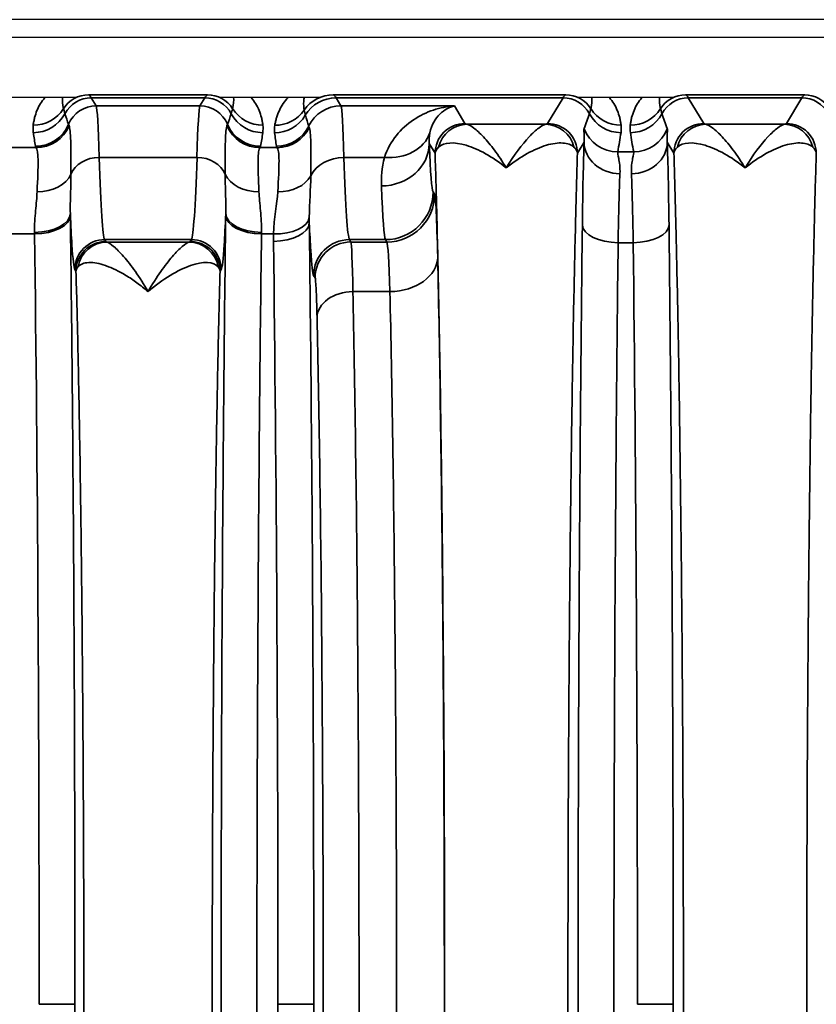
# Model space of a CAD drawing. Header units: millimetres. Extents: x 399 to 6233, y -1870 to 1602.
# Tile 257 of 656: x 3760 to 3773, y 480 to 496. Entities that reach past the tile are written whole.
import ezdxf

# ---------------------------------------------------------------- set-up
doc = ezdxf.new("R2010")
doc.units = ezdxf.units.MM
doc.layers.add('S40', color=7, linetype='Continuous')
doc.layers.add('可見 (ISO)', color=7, linetype='Continuous', lineweight=25)
doc.layers.add('窄部可見 (ISO)', color=7, linetype='Continuous', lineweight=35)

# ---------------------------------------------------------------- blocks, each defined once
blk = doc.blocks.new('S40-下視-02')
at = {"layer": '可見 (ISO)'}
for p, q in [((56.5, 16.5), (-56.5, 16.5)), ((52.25, 16.2), (-52.25, 16.2)), ((1.15, 15.2), (3.05, 15.2)), ((5.45, 15.2), (7.13, 15.2)), ((11.45, 15.2), (13.05, 15.2)), ((3.41, 14.75), (3.41, 14.75)), ((5.09, 14.75), (5.09, 14.75)), ((7.509, 14.75), (7.509, 14.75)), ((8.6, 14.75), (8.6, 14.75)), ((9.02, 14.75), (9.02, 14.75))]:
    blk.add_line(p, q, dxfattribs=at)
at = {"layer": '窄部可見 (ISO)'}
for p, q in [((3.252, 15.243), (3.256, 15.241)), ((3.256, 15.241), (5.244, 15.241)), ((5.201, 15.19), (3.299, 15.19)), ((3.299, 15.19), (3.381, 15.054)), ((5.119, 15.054), (5.201, 15.19)), ((5.244, 15.241), (5.248, 15.243)), ((7.352, 15.243), (7.356, 15.241)), ((7.356, 15.241), (11.244, 15.241)), ((11.201, 15.19), (7.399, 15.19)), ((7.399, 15.19), (7.48, 15.054)), ((10.943, 14.759), (11.201, 15.19)), ((11.244, 15.241), (11.248, 15.243)), ((13.252, 15.243), (13.256, 15.241)), ((13.256, 15.241), (15.244, 15.241)), ((15.201, 15.19), (13.299, 15.19)), ((13.299, 15.19), (13.557, 14.759)), ((14.943, 14.759), (15.201, 15.19)), ((15.244, 15.241), (15.248, 15.243)), ((3.381, 15.054), (5.119, 15.054)), ((7.48, 15.054), (9.381, 15.054)), ((9.381, 15.054), (9.557, 14.759)), ((9.593, 14.747), (10.907, 14.747)), ((13.593, 14.747), (14.907, 14.747)), ((1.823, 14.355), (2.377, 14.355)), ((6.123, 14.355), (6.412, 14.355)), ((9.058, 14.26), (8.96, 14.422)), ((11.554, 14.445), (11.442, 14.26)), ((13.058, 14.26), (12.946, 14.445)), ((3.43, 14.192), (5.07, 14.192)), ((7.529, 14.192), (8.211, 14.192)), ((12.116, 14.285), (12.384, 14.285)), ((9.025, 13.613), (9.049, 13.573)), ((2.349, 12.909), (1.851, 12.909)), ((6.352, 12.909), (6.151, 12.909)), ((4.976, 12.814), (3.524, 12.814)), ((3.524, 12.814), (3.543, 12.783)), ((3.564, 12.773), (4.936, 12.773)), ((4.957, 12.783), (4.976, 12.814)), ((8.225, 12.814), (7.624, 12.814)), ((7.624, 12.814), (7.648, 12.773)), ((7.648, 12.773), (8.249, 12.773)), ((8.249, 12.773), (8.225, 12.814)), ((12.376, 12.762), (12.124, 12.762)), ((3.043, 12.283), (3.024, 12.314)), ((5.476, 12.314), (5.457, 12.283)), ((7.048, 12.174), (7.024, 12.214)), ((8.301, 11.942), (7.681, 11.942)), ((2.427, 0), (3.026, 0)), ((6.427, 0), (7.026, 0)), ((12.447, 0), (13.047, 0))]:
    blk.add_line(p, q, dxfattribs=at)
for centre, major_axis, ratio, start_param, end_param in [((3.531, 14.557), (0.641, -0.802), 0.399262, 3.535825, 3.839089), ((3.256, 14.741), (-0.277, -0.416), 0.999683, 3.729704, 4.736367), ((3.299, 14.69), (-0.429, -0.257), 0.999172, 4.17245, 5.254458), ((3.227, -84.793), (0, 100.043), 0.020838, 6.248286, 6.269226), ((5.273, -84.793), (0, 100.043), 0.020838, 0.01396, 0.034899), ((5.201, 14.69), (0.429, -0.257), 0.999172, 1.028727, 2.110736), ((5.244, 14.741), (0.277, -0.416), 0.999683, 1.546818, 2.553481), ((4.969, 14.557), (-0.641, -0.802), 0.399262, 2.444096, 2.74736), ((7.356, 14.641), (0.333, 0.499), 0.999683, 0.588111, 1.548236), ((7.399, 14.59), (0.515, 0.309), 0.999172, 1.030857, 2.06212), ((7.327, -84.793), (0, 100.043), 0.020817, 6.248286, 6.269226), ((11.273, -84.793), (0, 100.043), 0.020838, 0.01396, 0.034899), ((11.201, 14.69), (0.429, -0.257), 0.999172, 1.028727, 2.110736), ((11.244, 14.741), (0.277, -0.416), 0.999683, 1.546818, 2.553481), ((10.969, 14.557), (-0.641, -0.802), 0.399262, 2.444096, 2.74736), ((13.531, 14.557), (0.641, -0.802), 0.399262, 3.535825, 3.839089), ((13.256, 14.741), (0.277, 0.416), 0.999683, 0.588111, 1.594775), ((13.299, 14.69), (0.429, 0.257), 0.999172, 1.030857, 2.112865), ((13.227, -84.793), (0, 100.043), 0.020838, 6.248286, 6.269226), ((15.273, -84.793), (0, 100.043), 0.020838, 0.01396, 0.034899), ((15.201, 14.69), (0.429, -0.257), 0.999172, 1.028727, 2.110736), ((15.244, 14.741), (0.277, -0.416), 0.999683, 1.546818, 2.553481), ((3.381, 14.555), (-0.429, -0.257), 0.999172, 4.17245, 5.347743), ((3.383, 10.94), (0.005, -4.117), 0.020515, 2.481507, 3.103525), ((5.117, 10.94), (-0.005, -4.117), 0.020515, 3.17966, 3.801678), ((5.119, 14.555), (0.429, -0.257), 0.999172, 0.935442, 2.110736), ((7.48, 14.455), (0.515, 0.309), 0.999172, 1.030857, 2.149979), ((7.483, 10.94), (0.005, -4.117), 0.020059, 2.481509, 3.103526), ((2.326, 15.329), (-0.595, 0.075), 0.998245, 1.696485, 2.702846), ((2.328, 15.205), (-0.594, -0.083), 0.998238, 1.431986, 2.513646), ((3130.78, 17.947), (-3128.282, -0.854), 0.045755, 0.015157, 0.016397), ((-3122.28, 17.947), (3128.282, -0.854), 0.045755, 6.266788, 6.268029), ((6.172, 15.205), (0.594, -0.083), 0.998238, 3.769539, 4.851199), ((6.174, 15.329), (0.595, 0.075), 0.998245, 3.58034, 4.5867), ((6.37, 15.205), (0.596, 0.067), 0.99825, 4.600326, 5.631261), ((6.373, 15.329), (0.591, -0.105), 0.998218, 4.888081, 5.84797), ((2866.871, 17.46), (-2860.258, -0.716), 0.046839, 0.013782, 0.015139), ((10.748, 13.935), (-1.006, -2.097), 0.194686, 2.022352, 2.15293), ((12.172, 15.205), (-0.594, 0.083), 0.998238, 0.627947, 1.709607), ((12.174, 15.329), (-0.595, -0.075), 0.998245, 0.438747, 1.445107), ((12.326, 15.329), (-0.595, 0.075), 0.998245, 1.696485, 2.702846), ((12.328, 15.205), (-0.594, -0.083), 0.998238, 1.431986, 2.513646), ((13.752, 13.935), (1.006, -2.097), 0.194686, 4.130256, 4.260833), ((2.366, 14.977), (-0.59, -0.11), 0.998212, 1.386797, 2.56171), ((2.377, 14.954), (-0.477, -0.364), 0.997266, 0.919263, 2.088334), ((5.93, 6.929), (-3.014, 7.827), 0.001618, 0.049009, 0.09405), ((2.57, 6.929), (3.014, 7.827), 0.001618, 6.189135, 6.234176), ((6.123, 14.954), (0.477, -0.364), 0.997266, 4.194851, 5.363923), ((6.134, 14.977), (0.59, -0.11), 0.998212, 3.721475, 4.896388), ((6.401, 14.977), (0.593, 0.094), 0.998229, 4.555036, 5.673797), ((6.412, 14.954), (0.462, 0.383), 0.997094, 4.022529, 5.135982), ((11.111, 7.117), (-4.172, 7.61), 0.009939, 0.048768, 0.091866), ((9.593, 14.247), (0.093, 0.491), 0.982985, 0.191158, 1.51992), ((10.907, 14.247), (-0.093, 0.491), 0.982985, 4.763266, 6.092027), ((13.593, 14.247), (0.093, 0.491), 0.982993, 0.191203, 1.520008), ((14.907, 14.247), (-0.093, 0.491), 0.982993, 4.763177, 6.091983), ((3.107, 13.867), (-0.583, 1.898), 0.300773, 1.080395, 1.207191), ((5.393, 13.867), (0.583, 1.898), 0.300773, 5.075994, 5.20279), ((7.245, 13.717), (-0.629, 2.073), 0.310752, 1.035771, 1.153876), ((8.211, 14.854), (0.77, -0.217), 0.816863, 4.938539, 6.229754), ((12.116, 14.883), (-0.588, 0.12), 0.998201, 0.559467, 1.77166), ((11.395, 13.851), (0.587, 1.898), 0.297416, 5.033605, 5.211679), ((13.105, 13.851), (-0.587, 1.898), 0.297416, 1.071506, 1.249581), ((12.384, 14.883), (-0.588, -0.12), 0.998201, 1.369933, 2.582126), ((14.044, 14.386), (-11.679, 0), 0.058758, 0.010815, 0.044766), ((-5.544, 14.386), (11.679, 0), 0.058758, 6.23842, 6.27237), ((16.471, 14.384), (-10.07, 0), 0.058758, 0.009209, 0.048451), ((8.16, 14.422), (0.799, 0.032), 0.886923, 4.676703, 6.237832), ((9.022, 19.382), (-0.008, 5.773), 0.02317, 2.604404, 3.102879), ((11.58, 11.768), (-0.007, -3.096), 0.02085, 3.667868, 4.283101), ((12.154, 14.445), (-0.6, 0.023), 0.876399, 0.0435, 1.604216), ((12.346, 14.445), (0.6, 0.023), 0.876399, 4.678969, 6.239685), ((12.92, 11.768), (0.007, -3.096), 0.02085, 2.000085, 2.615317), ((14.062, 14.245), (1.005, -0.004), 0.337804, 2.79924, 3.112734), ((3.43, 13.779), (-0.5, -0.015), 0.826915, 4.686911, 5.921542), ((3.53, 20.812), (0, -8.003), 0.022251, 5.686337, 6.248296), ((4.97, 20.812), (0, -8.003), 0.022251, 0.034889, 0.596848), ((5.07, 13.779), (0.5, -0.015), 0.826915, 0.361643, 1.596274), ((7.529, 13.696), (0.6, 0.018), 0.826915, 1.545318, 2.720266), ((7.63, 20.812), (0, -8.003), 0.022512, 5.68634, 6.248297), ((2.392, 14.069), (0.6, -0.023), 0.752166, 4.741355, 5.976479), ((6.108, 14.069), (-0.6, -0.023), 0.752166, 0.306707, 1.54183), ((6.422, 14.068), (0.599, -0.031), 0.751758, 4.750994, 5.926954), ((12.18, 11.688), (0.007, 2.58), 0.02502, 0.526295, 1.141522), ((12.32, 11.688), (-0.007, 2.58), 0.02502, 5.141663, 5.756891), ((8.222, 19.223), (0.008, -6.414), 0.020853, 5.746004, 6.244477), ((8.225, 13.613), (0.686, 0.412), 0.999172, 4.17245, 5.742515), ((8.249, 13.573), (0.686, 0.412), 0.999172, 4.17245, 5.742515), ((2.349, 13.251), (0.6, 0.008), 0.525274, 4.705596, 6.258572), ((2.349, 13.219), (0.6, 0.008), 0.516344, 4.705867, 6.258728), ((2.901, 11.829), (-0.008, 3.01), 0.019461, 5.192416, 5.204517), ((5.599, 11.829), (-0.008, -3.01), 0.01946, 4.220266, 4.232368), ((6.151, 13.251), (-0.6, 0.008), 0.525274, 0.024614, 1.577589), ((6.151, 13.219), (-0.6, 0.008), 0.516344, 0.024457, 1.577318), ((6.351, 13.092), (0.6, 0.007), 0.511389, 4.706014, 6.258813), ((6.352, 13.219), (0.6, -0.017), 0.516223, 4.726998, 6.223647), ((12.124, 13.057), (-0.6, 0.007), 0.49083, 0.024039, 1.576589), ((12.376, 13.057), (0.6, 0.007), 0.49083, 4.706597, 6.259146), ((2.301, 11.751), (-0.008, 2.508), 0.023353, 5.192393, 5.204474), ((1.89, 0), (0, 25), 0.02145, 4.712389, 5.255001), ((6.199, 11.751), (-0.008, -2.508), 0.023352, 4.220307, 4.232388), ((3.524, 12.314), (-0.429, -0.257), 0.999172, 4.17245, 5.742515), ((3.564, 12.274), (0.117, 0.486), 0.989056, 0.238805, 1.634834), ((4.936, 12.274), (-0.117, 0.486), 0.989056, 4.648351, 6.04438), ((4.976, 12.314), (0.429, -0.257), 0.999172, 0.54067, 2.110736), ((5.89, 0), (0, 25), 0.02145, 4.712389, 5.249223), ((7.624, 12.214), (0.515, 0.309), 0.999172, 1.030857, 2.600922), ((7.648, 12.174), (0.515, 0.309), 0.999172, 1.030857, 2.600922), ((8.246, 9.774), (0, 3.002), 0.026524, 5.519892, 6.248317), ((11.89, 0), (0, 26), 0.02143, 4.712389, 5.225461), ((8.301, 12.52), (0.8, 0.018), 0.722333, 4.696582, 6.252897), ((7.681, 11.509), (-0.6, -0.013), 0.722333, 4.696582, 6.252897), ((5.89, 0), (0, 25), 0.02145, 4.175555, 4.712389)]:
    blk.add_ellipse(centre, major_axis=major_axis, ratio=ratio, start_param=start_param, end_param=end_param, dxfattribs=at)
for points, knots in [([(2.326, 14.73), (2.329, 14.753), (2.333, 14.775), (2.337, 14.796), (2.341, 14.818), (2.345, 14.838), (2.35, 14.858), (2.361, 14.899), (2.374, 14.939), (2.39, 14.978), (2.422, 15.058), (2.467, 15.132), (2.523, 15.194), (2.525, 15.196), (2.527, 15.198), (2.529, 15.2)], [5.2774615, 5.2774615, 5.2774615, 5.2774615, 5.3361469, 5.3361469, 5.3361469, 5.3948827, 5.3948827, 5.3948827, 5.5128985, 5.5128985, 5.5128985, 5.7541006, 5.7541006, 5.7541006, 5.7620694, 5.7620694, 5.7620694, 5.7620694]), ([(5.971, 15.2), (5.973, 15.198), (5.975, 15.196), (5.977, 15.194), (6.033, 15.132), (6.078, 15.058), (6.11, 14.978), (6.126, 14.939), (6.139, 14.899), (6.15, 14.858), (6.155, 14.838), (6.159, 14.818), (6.163, 14.796), (6.167, 14.775), (6.171, 14.753), (6.174, 14.73)], [3.6627085, 3.6627085, 3.6627085, 3.6627085, 3.6706773, 3.6706773, 3.6706773, 3.9118795, 3.9118795, 3.9118795, 4.0298953, 4.0298953, 4.0298953, 4.0886311, 4.0886311, 4.0886311, 4.1473165, 4.1473165, 4.1473165, 4.1473165]), ([(6.373, 14.73), (6.377, 14.752), (6.381, 14.774), (6.386, 14.795), (6.391, 14.816), (6.397, 14.837), (6.403, 14.857), (6.416, 14.899), (6.432, 14.94), (6.45, 14.98), (6.487, 15.061), (6.537, 15.135), (6.598, 15.196), (6.599, 15.197), (6.601, 15.199), (6.602, 15.2)], [2.1824074, 2.1824074, 2.1824074, 2.1824074, 2.2367975, 2.2367975, 2.2367975, 2.2916359, 2.2916359, 2.2916359, 2.402879, 2.402879, 2.402879, 2.6334858, 2.6334858, 2.6334858, 2.6382347, 2.6382347, 2.6382347, 2.6382347]), ([(6.868, 15.2), (6.863, 15.181), (6.86, 15.16), (6.858, 15.139), (6.856, 15.115), (6.856, 15.09), (6.857, 15.064), (6.857, 15.051), (6.858, 15.038), (6.859, 15.025), (6.861, 15.012), (6.862, 14.999), (6.864, 14.985)], [3.7831909, 3.7831909, 3.7831909, 3.7831909, 3.8799624, 3.8799624, 3.8799624, 3.9913262, 3.9913262, 3.9913262, 4.0462634, 4.0462634, 4.0462634, 4.1007779, 4.1007779, 4.1007779, 4.1007779]), ([(11.971, 15.2), (11.973, 15.198), (11.975, 15.196), (11.977, 15.194), (12.033, 15.132), (12.078, 15.058), (12.11, 14.978), (12.126, 14.939), (12.139, 14.899), (12.15, 14.858), (12.155, 14.838), (12.159, 14.818), (12.163, 14.796), (12.167, 14.775), (12.171, 14.753), (12.174, 14.73)], [0.5211159, 0.5211159, 0.5211159, 0.5211159, 0.5290847, 0.5290847, 0.5290847, 0.7702868, 0.7702868, 0.7702868, 0.8883026, 0.8883026, 0.8883026, 0.9470384, 0.9470384, 0.9470384, 1.0057239, 1.0057239, 1.0057239, 1.0057239]), ([(12.326, 14.73), (12.329, 14.753), (12.333, 14.775), (12.337, 14.796), (12.341, 14.818), (12.345, 14.838), (12.35, 14.858), (12.361, 14.899), (12.374, 14.939), (12.39, 14.978), (12.422, 15.058), (12.467, 15.132), (12.523, 15.194), (12.525, 15.196), (12.527, 15.198), (12.529, 15.2)], [5.2774615, 5.2774615, 5.2774615, 5.2774615, 5.3361469, 5.3361469, 5.3361469, 5.3948827, 5.3948827, 5.3948827, 5.5128985, 5.5128985, 5.5128985, 5.7541006, 5.7541006, 5.7541006, 5.7620694, 5.7620694, 5.7620694, 5.7620694]), ([(8.211, 14.192), (8.257, 14.333), (8.326, 14.454), (8.409, 14.557), (8.492, 14.662), (8.591, 14.75), (8.695, 14.82), (8.8, 14.892), (8.913, 14.946), (9.029, 14.985), (9.143, 15.023), (9.262, 15.046), (9.381, 15.054)], [0, 0, 0, 0, 0.000755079, 0.000755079, 0.000755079, 0.001517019, 0.001517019, 0.001517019, 0.002289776, 0.002289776, 0.002289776, 0.003053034, 0.003053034, 0.003053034, 0.003053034]), ([(9.381, 15.054), (9.297, 15.036), (9.213, 14.992), (9.139, 14.919), (9.139, 14.918), (9.138, 14.917), (9.137, 14.916), (9.1, 14.88), (9.066, 14.835), (9.037, 14.783), (9.008, 14.731), (8.985, 14.673), (8.97, 14.604)], [-0.000015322, -0.000015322, -0.000015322, -0.000015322, 0.001547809, 0.001547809, 0.001547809, 0.001566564, 0.001566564, 0.001566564, 0.002347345, 0.002347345, 0.002347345, 0.00311094, 0.00311094, 0.00311094, 0.00311094]), ([(2.833, 15.008), (2.836, 14.997), (2.839, 14.984), (2.843, 14.971), (2.847, 14.956), (2.852, 14.941), (2.858, 14.924)], [0, 0, 0, 0, 0.001000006, 0.001000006, 0.001000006, 0.00208995, 0.00208995, 0.00208995, 0.00208995]), ([(5.642, 14.924), (5.647, 14.939), (5.652, 14.954), (5.656, 14.967), (5.66, 14.982), (5.664, 14.996), (5.667, 15.008)], [0, 0, 0, 0, 0.001000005, 0.001000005, 0.001000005, 0.002089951, 0.002089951, 0.002089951, 0.002089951]), ([(6.864, 14.985), (6.866, 14.97), (6.87, 14.954), (6.874, 14.937), (6.877, 14.925), (6.881, 14.912), (6.885, 14.898)], [0, 0, 0, 0, 0.00120001, 0.00120001, 0.00120001, 0.00208952, 0.00208952, 0.00208952, 0.00208952]), ([(11.642, 14.924), (11.647, 14.939), (11.652, 14.954), (11.656, 14.967), (11.66, 14.982), (11.664, 14.996), (11.667, 15.008)], [0, 0, 0, 0, 0.001000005, 0.001000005, 0.001000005, 0.002089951, 0.002089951, 0.002089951, 0.002089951]), ([(12.833, 15.008), (12.836, 14.997), (12.839, 14.984), (12.843, 14.971), (12.847, 14.956), (12.852, 14.941), (12.858, 14.924)], [0, 0, 0, 0, 0.001000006, 0.001000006, 0.001000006, 0.00208995, 0.00208995, 0.00208995, 0.00208995]), ([(2.928, 14.721), (2.941, 14.688), (2.949, 14.602), (2.959, 14.327), (2.959, 14.142), (2.958, 13.911)], [0, 0, 0, 0, 0.001138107, 0.001138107, 0.002276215, 0.002276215, 0.002276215, 0.002276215]), ([(5.542, 13.911), (5.541, 14.142), (5.541, 14.326), (5.546, 14.464), (5.55, 14.601), (5.559, 14.688), (5.572, 14.721)], [0, 0, 0, 0, 0.001125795, 0.001125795, 0.001125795, 0.00225159, 0.00225159, 0.00225159, 0.00225159]), ([(6.95, 14.691), (6.964, 14.659), (6.972, 14.572), (6.976, 14.437), (6.98, 14.3), (6.979, 14.111), (6.976, 13.882)], [0, 0, 0, 0, 0.001126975, 0.001126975, 0.001126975, 0.002257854, 0.002257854, 0.002257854, 0.002257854]), ([(9.557, 14.759), (9.427, 14.759), (9.297, 14.705), (9.204, 14.613), (9.112, 14.52), (9.058, 14.39), (9.058, 14.26)], [0, 0, 0, 0, 0.5, 0.5, 0.5, 1, 1, 1, 1]), ([(9.593, 14.747), (9.621, 14.74), (9.66, 14.719), (9.707, 14.683), (9.754, 14.647), (9.81, 14.597), (9.868, 14.534), (9.927, 14.472), (9.989, 14.398), (10.053, 14.312), (10.117, 14.226), (10.184, 14.126), (10.25, 14.018)], [0, 0, 0, 0, 0.000534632, 0.000534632, 0.000534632, 0.001069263, 0.001069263, 0.001069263, 0.001603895, 0.001603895, 0.001603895, 0.002138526, 0.002138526, 0.002138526, 0.002138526]), ([(10.25, 14.018), (10.383, 14.236), (10.515, 14.409), (10.69, 14.597), (10.746, 14.647), (10.84, 14.719), (10.879, 14.74), (10.907, 14.747)], [-0.000011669, -0.000011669, -0.000011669, -0.000011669, 0.001066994, 0.001066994, 0.001606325, 0.001606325, 0.002145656, 0.002145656, 0.002145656, 0.002145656]), ([(10.943, 14.759), (11.073, 14.759), (11.203, 14.705), (11.296, 14.613), (11.388, 14.52), (11.442, 14.39), (11.442, 14.26)], [0, 0, 0, 0, 0.5, 0.5, 0.5, 1, 1, 1, 1]), ([(13.058, 14.26), (13.058, 14.39), (13.112, 14.52), (13.204, 14.613), (13.297, 14.705), (13.427, 14.759), (13.557, 14.759)], [0, 0, 0, 0, 0.5, 0.5, 0.5, 1, 1, 1, 1]), ([(13.593, 14.747), (13.621, 14.74), (13.66, 14.719), (13.707, 14.683), (13.754, 14.647), (13.81, 14.597), (13.868, 14.534), (13.927, 14.472), (13.989, 14.398), (14.053, 14.312), (14.117, 14.226), (14.184, 14.126), (14.25, 14.018)], [0, 0, 0, 0, 0.000534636, 0.000534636, 0.000534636, 0.001069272, 0.001069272, 0.001069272, 0.001603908, 0.001603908, 0.001603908, 0.002138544, 0.002138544, 0.002138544, 0.002138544]), ([(14.25, 14.018), (14.383, 14.236), (14.515, 14.409), (14.69, 14.597), (14.746, 14.647), (14.84, 14.719), (14.879, 14.74), (14.907, 14.747)], [-0.000011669, -0.000011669, -0.000011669, -0.000011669, 0.001066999, 0.001066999, 0.001606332, 0.001606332, 0.002145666, 0.002145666, 0.002145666, 0.002145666]), ([(14.943, 14.759), (15.073, 14.759), (15.203, 14.705), (15.296, 14.613), (15.388, 14.52), (15.442, 14.39), (15.442, 14.26)], [0, 0, 0, 0, 0.5, 0.5, 0.5, 1, 1, 1, 1]), ([(11.554, 14.445), (11.559, 14.51), (11.555, 14.561), (11.553, 14.598), (11.553, 14.599), (11.553, 14.599), (11.553, 14.6), (11.551, 14.638), (11.55, 14.662), (11.554, 14.674)], [0, 0, 0, 0, 0.000759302, 0.000759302, 0.000759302, 0.000774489, 0.000774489, 0.000774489, 0.001548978, 0.001548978, 0.001548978, 0.001548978]), ([(12.946, 14.674), (12.95, 14.662), (12.949, 14.637), (12.947, 14.6), (12.947, 14.599), (12.947, 14.598), (12.947, 14.597), (12.945, 14.56), (12.941, 14.51), (12.946, 14.445)], [0, 0, 0, 0, 0.000774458, 0.000774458, 0.000774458, 0.000793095, 0.000793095, 0.000793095, 0.001548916, 0.001548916, 0.001548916, 0.001548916]), ([(2.392, 13.617), (2.402, 13.837), (2.409, 14.011), (2.407, 14.137), (2.405, 14.263), (2.395, 14.335), (2.377, 14.355)], [0, 0, 0, 0, 0.000987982, 0.000987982, 0.000987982, 0.001975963, 0.001975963, 0.001975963, 0.001975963]), ([(6.123, 14.355), (6.105, 14.335), (6.095, 14.262), (6.093, 14.136), (6.091, 14.01), (6.098, 13.837), (6.108, 13.617)], [0, 0, 0, 0, 0.000987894, 0.000987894, 0.000987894, 0.001975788, 0.001975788, 0.001975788, 0.001975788]), ([(6.422, 13.617), (6.435, 13.833), (6.444, 14.011), (6.443, 14.26), (6.432, 14.336), (6.412, 14.355)], [0.000931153, 0.000931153, 0.000931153, 0.000931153, 0.001928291, 0.001928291, 0.002925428, 0.002925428, 0.002925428, 0.002925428]), ([(10.25, 14.018), (10.015, 14.206), (9.782, 14.334), (9.579, 14.395), (9.375, 14.455), (9.204, 14.446), (9.116, 14.364)], [-0.000011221, -0.000011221, -0.000011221, -0.000011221, 0.001104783, 0.001104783, 0.001104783, 0.002220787, 0.002220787, 0.002220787, 0.002220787]), ([(11.384, 14.364), (11.34, 14.405), (11.275, 14.428), (11.196, 14.433), (11.117, 14.438), (11.023, 14.425), (10.922, 14.395), (10.721, 14.335), (10.485, 14.206), (10.25, 14.018)], [0, 0, 0, 0, 0.000558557, 0.000558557, 0.000558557, 0.001117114, 0.001117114, 0.001117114, 0.002234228, 0.002234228, 0.002234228, 0.002234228]), ([(11.442, 14.26), (11.442, 14.26), (11.442, 14.264), (11.442, 14.266), (11.441, 14.268), (11.441, 14.27), (11.441, 14.272), (11.44, 14.276), (11.439, 14.281), (11.437, 14.285), (11.435, 14.294), (11.431, 14.303), (11.426, 14.311), (11.419, 14.324), (11.409, 14.337), (11.397, 14.35), (11.393, 14.355), (11.389, 14.359), (11.384, 14.364)], [-0.00000006, -0.00000006, -0.00000006, -0.00000006, 0.0000256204, 0.0000256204, 0.0000256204, 0.000054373, 0.000054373, 0.000054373, 0.0001119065, 0.0001119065, 0.0001119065, 0.0002272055, 0.0002272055, 0.0002272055, 0.0003997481, 0.0003997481, 0.0003997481, 0.0004597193, 0.0004597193, 0.0004597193, 0.0004597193]), ([(14.25, 14.018), (14.015, 14.206), (13.782, 14.334), (13.579, 14.395), (13.375, 14.455), (13.204, 14.446), (13.116, 14.364)], [-0.00001122, -0.00001122, -0.00001122, -0.00001122, 0.001104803, 0.001104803, 0.001104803, 0.002220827, 0.002220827, 0.002220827, 0.002220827]), ([(15.384, 14.364), (15.34, 14.405), (15.275, 14.428), (15.196, 14.433), (15.117, 14.438), (15.023, 14.425), (14.922, 14.395), (14.721, 14.335), (14.485, 14.206), (14.25, 14.018)], [0, 0, 0, 0, 0.000558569, 0.000558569, 0.000558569, 0.001117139, 0.001117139, 0.001117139, 0.002234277, 0.002234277, 0.002234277, 0.002234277]), ([(15.442, 14.26), (15.442, 14.26), (15.442, 14.264), (15.442, 14.266), (15.441, 14.268), (15.441, 14.27), (15.441, 14.272), (15.44, 14.276), (15.439, 14.281), (15.437, 14.285), (15.435, 14.294), (15.431, 14.303), (15.426, 14.311), (15.419, 14.324), (15.409, 14.337), (15.397, 14.35), (15.393, 14.355), (15.389, 14.359), (15.384, 14.364)], [-0.00000006, -0.00000006, -0.00000006, -0.00000006, 0.0000257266, 0.0000257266, 0.0000257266, 0.0000544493, 0.0000544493, 0.0000544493, 0.000111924, 0.000111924, 0.000111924, 0.0002271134, 0.0002271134, 0.0002271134, 0.0003995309, 0.0003995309, 0.0003995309, 0.0004594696, 0.0004594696, 0.0004594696, 0.0004594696]), ([(9.058, -14.26), (9.068, -13.913), (9.079, -13.539), (9.089, -13.151), (9.09, -13.088), (9.092, -13.023), (9.093, -12.958), (9.104, -12.494), (9.115, -11.998), (9.125, -11.479), (9.135, -10.961), (9.144, -10.417), (9.152, -9.847), (9.16, -9.278), (9.168, -8.68), (9.175, -8.064), (9.178, -7.803), (9.181, -7.539), (9.183, -7.272), (9.187, -6.908), (9.19, -6.538), (9.193, -6.163), (9.199, -5.512), (9.203, -4.841), (9.207, -4.157), (9.214, -2.787), (9.217, -1.401), (9.217, 0), (9.217, 1.401), (9.214, 2.786), (9.207, 4.157), (9.201, 5.237), (9.193, 6.277), (9.183, 7.272), (9.181, 7.539), (9.178, 7.803), (9.175, 8.064), (9.168, 8.68), (9.16, 9.277), (9.152, 9.847), (9.144, 10.416), (9.135, 10.96), (9.125, 11.479), (9.115, 11.998), (9.104, 12.494), (9.093, 12.958), (9.092, 13.023), (9.09, 13.088), (9.089, 13.151), (9.079, 13.539), (9.068, 13.913), (9.058, 14.26)], [0.026741, 0.026741, 0.026741, 0.026741, 0.0775937, 0.0775937, 0.0775937, 0.0858987, 0.0858987, 0.0858987, 0.1450564, 0.1450564, 0.1450564, 0.2042141, 0.2042141, 0.2042141, 0.2633718, 0.2633718, 0.2633718, 0.2884178, 0.2884178, 0.2884178, 0.3225295, 0.3225295, 0.3225295, 0.3816871, 0.3816871, 0.3816871, 0.5, 0.5, 0.5, 0.6183179, 0.6183179, 0.6183179, 0.7115978, 0.7115978, 0.7115978, 0.7366333, 0.7366333, 0.7366333, 0.795791, 0.795791, 0.795791, 0.8549487, 0.8549487, 0.8549487, 0.9141064, 0.9141064, 0.9141064, 0.9224137, 0.9224137, 0.9224137, 0.9732641, 0.9732641, 0.9732641, 0.9732641]), ([(11.442, 14.26), (11.432, 13.913), (11.421, 13.539), (11.411, 13.151), (11.41, 13.088), (11.408, 13.023), (11.407, 12.958), (11.396, 12.494), (11.385, 11.998), (11.375, 11.479), (11.365, 10.961), (11.356, 10.417), (11.348, 9.847), (11.34, 9.278), (11.332, 8.68), (11.325, 8.064), (11.322, 7.803), (11.319, 7.539), (11.317, 7.272), (11.313, 6.908), (11.31, 6.538), (11.307, 6.163), (11.301, 5.512), (11.297, 4.841), (11.293, 4.157), (11.286, 2.787), (11.283, 1.401), (11.283, 0), (11.283, -1.401), (11.286, -2.786), (11.293, -4.157), (11.299, -5.237), (11.307, -6.277), (11.317, -7.272), (11.319, -7.539), (11.322, -7.803), (11.325, -8.064), (11.332, -8.68), (11.34, -9.277), (11.348, -9.847), (11.356, -10.416), (11.365, -10.96), (11.375, -11.479), (11.385, -11.998), (11.396, -12.494), (11.407, -12.958), (11.408, -13.023), (11.41, -13.088), (11.411, -13.151), (11.421, -13.539), (11.432, -13.913), (11.442, -14.26)], [0.026741, 0.026741, 0.026741, 0.026741, 0.0775937, 0.0775937, 0.0775937, 0.0858987, 0.0858987, 0.0858987, 0.1450564, 0.1450564, 0.1450564, 0.2042141, 0.2042141, 0.2042141, 0.2633718, 0.2633718, 0.2633718, 0.2884178, 0.2884178, 0.2884178, 0.3225295, 0.3225295, 0.3225295, 0.3816871, 0.3816871, 0.3816871, 0.5, 0.5, 0.5, 0.6183179, 0.6183179, 0.6183179, 0.7115978, 0.7115978, 0.7115978, 0.7366333, 0.7366333, 0.7366333, 0.795791, 0.795791, 0.795791, 0.8549487, 0.8549487, 0.8549487, 0.9141064, 0.9141064, 0.9141064, 0.9224137, 0.9224137, 0.9224137, 0.9732641, 0.9732641, 0.9732641, 0.9732641]), ([(12.116, 14.285), (12.113, 14.271), (12.122, 14.234), (12.145, 14.112), (12.159, 14.027), (12.154, 13.919)], [0, 0, 0, 0, 0.000661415, 0.000661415, 0.001322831, 0.001322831, 0.001322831, 0.001322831]), ([(12.346, 13.919), (12.341, 14.027), (12.355, 14.111), (12.378, 14.233), (12.387, 14.271), (12.384, 14.285)], [0, 0, 0, 0, 0.000661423, 0.000661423, 0.001322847, 0.001322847, 0.001322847, 0.001322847]), ([(13.058, -14.26), (13.068, -13.913), (13.079, -13.54), (13.089, -13.151), (13.09, -13.088), (13.092, -13.023), (13.093, -12.958), (13.104, -12.494), (13.115, -11.998), (13.125, -11.479), (13.135, -10.961), (13.144, -10.417), (13.152, -9.847), (13.16, -9.278), (13.168, -8.68), (13.175, -8.064), (13.178, -7.803), (13.181, -7.539), (13.183, -7.272), (13.187, -6.908), (13.19, -6.538), (13.193, -6.163), (13.199, -5.512), (13.203, -4.841), (13.207, -4.157), (13.214, -2.787), (13.217, -1.401), (13.217, 0), (13.217, 1.401), (13.214, 2.786), (13.207, 4.157), (13.201, 5.237), (13.193, 6.277), (13.183, 7.272), (13.181, 7.539), (13.178, 7.803), (13.175, 8.064), (13.168, 8.68), (13.16, 9.277), (13.152, 9.847), (13.144, 10.416), (13.135, 10.96), (13.125, 11.479), (13.115, 11.998), (13.104, 12.494), (13.093, 12.958), (13.092, 13.023), (13.09, 13.088), (13.089, 13.151), (13.079, 13.54), (13.068, 13.913), (13.058, 14.26)], [0.0267397, 0.0267397, 0.0267397, 0.0267397, 0.0775919, 0.0775919, 0.0775919, 0.0858976, 0.0858976, 0.0858976, 0.1450554, 0.1450554, 0.1450554, 0.2042133, 0.2042133, 0.2042133, 0.2633711, 0.2633711, 0.2633711, 0.2884173, 0.2884173, 0.2884173, 0.322529, 0.322529, 0.322529, 0.3816868, 0.3816868, 0.3816868, 0.5, 0.5, 0.5, 0.6183182, 0.6183182, 0.6183182, 0.7115983, 0.7115983, 0.7115983, 0.7366339, 0.7366339, 0.7366339, 0.7957918, 0.7957918, 0.7957918, 0.8549496, 0.8549496, 0.8549496, 0.9141075, 0.9141075, 0.9141075, 0.9224155, 0.9224155, 0.9224155, 0.9732653, 0.9732653, 0.9732653, 0.9732653]), ([(15.442, 14.26), (15.432, 13.913), (15.421, 13.54), (15.411, 13.151), (15.41, 13.088), (15.408, 13.023), (15.407, 12.958), (15.396, 12.494), (15.385, 11.998), (15.375, 11.479), (15.365, 10.961), (15.356, 10.417), (15.348, 9.847), (15.34, 9.278), (15.332, 8.68), (15.325, 8.064), (15.322, 7.803), (15.319, 7.539), (15.317, 7.272), (15.313, 6.908), (15.31, 6.538), (15.307, 6.163), (15.301, 5.512), (15.297, 4.841), (15.293, 4.157), (15.286, 2.787), (15.283, 1.401), (15.283, 0), (15.283, -1.401), (15.286, -2.786), (15.293, -4.157), (15.299, -5.237), (15.307, -6.277), (15.317, -7.272), (15.319, -7.539), (15.322, -7.803), (15.325, -8.064), (15.332, -8.68), (15.34, -9.277), (15.348, -9.847), (15.356, -10.416), (15.365, -10.96), (15.375, -11.479), (15.385, -11.998), (15.396, -12.494), (15.407, -12.958), (15.408, -13.023), (15.41, -13.088), (15.411, -13.151), (15.421, -13.54), (15.432, -13.913), (15.442, -14.26)], [0.0267397, 0.0267397, 0.0267397, 0.0267397, 0.0775919, 0.0775919, 0.0775919, 0.0858976, 0.0858976, 0.0858976, 0.1450554, 0.1450554, 0.1450554, 0.2042133, 0.2042133, 0.2042133, 0.2633711, 0.2633711, 0.2633711, 0.2884173, 0.2884173, 0.2884173, 0.322529, 0.322529, 0.322529, 0.3816868, 0.3816868, 0.3816868, 0.5, 0.5, 0.5, 0.6183182, 0.6183182, 0.6183182, 0.7115983, 0.7115983, 0.7115983, 0.7366339, 0.7366339, 0.7366339, 0.7957918, 0.7957918, 0.7957918, 0.8549496, 0.8549496, 0.8549496, 0.9141075, 0.9141075, 0.9141075, 0.9224155, 0.9224155, 0.9224155, 0.9732653, 0.9732653, 0.9732653, 0.9732653]), ([(2.958, 13.911), (2.958, 13.802), (2.955, 13.692), (2.952, 13.579), (2.949, 13.473), (2.946, 13.364), (2.949, 13.251)], [0, 0, 0, 0, 0.000535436, 0.000535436, 0.000535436, 0.001035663, 0.001035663, 0.001035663, 0.001035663]), ([(5.551, 13.251), (5.554, 13.364), (5.551, 13.473), (5.548, 13.579), (5.545, 13.692), (5.542, 13.802), (5.542, 13.911)], [0.000000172, 0.000000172, 0.000000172, 0.000000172, 0.000500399, 0.000500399, 0.000500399, 0.001035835, 0.001035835, 0.001035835, 0.001035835]), ([(2.349, 12.936), (2.347, 13.065), (2.356, 13.185), (2.366, 13.299), (2.377, 13.412), (2.387, 13.518), (2.392, 13.617)], [0, 0, 0, 0, 0.000446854, 0.000446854, 0.000446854, 0.000893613, 0.000893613, 0.000893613, 0.000893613]), ([(6.108, 13.617), (6.113, 13.518), (6.123, 13.412), (6.134, 13.299), (6.144, 13.185), (6.153, 13.065), (6.151, 12.936)], [0, 0, 0, 0, 0.000446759, 0.000446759, 0.000446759, 0.000893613, 0.000893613, 0.000893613, 0.000893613]), ([(9.049, 13.573), (9.058, 13.557), (9.068, 13.456), (9.077, 13.276), (9.086, 13.097), (9.094, 12.84), (9.101, 12.52)], [1.6057029, 1.6057029, 1.6057029, 1.6057029, 1.9700029, 1.9700029, 1.9700029, 2.3343029, 2.3343029, 2.3343029, 2.3343029]), ([(3.024, 12.314), (3.008, 12.341), (2.991, 12.481), (2.975, 12.729), (2.966, 12.87), (2.957, 13.046), (2.949, 13.251)], [1.6057029, 1.6057029, 1.6057029, 1.6057029, 1.8865124, 1.8865124, 1.8865124, 2.0462004, 2.0462004, 2.0462004, 2.0462004]), ([(2.949, 13.219), (2.974, 11.236), (2.994, 9.091), (3.007, 6.861), (3.02, 4.63), (3.026, 2.315), (3.026, 0)], [5.7405735, 5.7405735, 5.7405735, 5.7405735, 6.0118794, 6.0118794, 6.0118794, 6.2831853, 6.2831853, 6.2831853, 6.2831853]), ([(5.551, -13.219), (5.526, -11.236), (5.506, -9.091), (5.493, -6.861), (5.48, -4.63), (5.474, -2.315), (5.474, 0), (5.474, 2.315), (5.48, 4.63), (5.493, 6.861), (5.506, 9.091), (5.526, 11.236), (5.551, 13.219)], [2.598981, 2.598981, 2.598981, 2.598981, 2.870287, 2.870287, 2.870287, 3.141593, 3.141593, 3.141593, 3.412899, 3.412899, 3.412899, 3.684204, 3.684204, 3.684204, 3.684204]), ([(5.551, 13.251), (5.543, 13.046), (5.534, 12.87), (5.525, 12.729), (5.509, 12.481), (5.492, 12.341), (5.476, 12.314)], [1.0953922, 1.0953922, 1.0953922, 1.0953922, 1.2550802, 1.2550802, 1.2550802, 1.5358897, 1.5358897, 1.5358897, 1.5358897]), ([(7.024, 12.214), (7.007, 12.242), (6.991, 12.384), (6.975, 12.634), (6.966, 12.761), (6.959, 12.915), (6.951, 13.092)], [1.6057029, 1.6057029, 1.6057029, 1.6057029, 1.8865079, 1.8865079, 1.8865079, 2.0280663, 2.0280663, 2.0280663, 2.0280663]), ([(6.951, 13.092), (6.975, 11.124), (6.994, 8.998), (7.007, 6.789), (7.02, 4.581), (7.026, 2.291), (7.026, 0)], [5.7463508, 5.7463508, 5.7463508, 5.7463508, 6.0147681, 6.0147681, 6.0147681, 6.2831853, 6.2831853, 6.2831853, 6.2831853]), ([(11.524, -13.057), (11.501, -11.075), (11.483, -8.949), (11.471, -6.749), (11.459, -4.549), (11.453, -2.275), (11.453, 0), (11.453, 2.275), (11.459, 4.549), (11.471, 6.749), (11.483, 8.949), (11.501, 11.075), (11.524, 13.057)], [2.628521, 2.628521, 2.628521, 2.628521, 2.885057, 2.885057, 2.885057, 3.141593, 3.141593, 3.141593, 3.398129, 3.398129, 3.398129, 3.654665, 3.654665, 3.654665, 3.654665]), ([(12.976, 13.057), (12.999, 11.075), (13.017, 8.949), (13.029, 6.749), (13.041, 4.549), (13.047, 2.275), (13.047, 0)], [5.7701132, 5.7701132, 5.7701132, 5.7701132, 6.0266493, 6.0266493, 6.0266493, 6.2831853, 6.2831853, 6.2831853, 6.2831853]), ([(6.151, 12.909), (6.125, 10.973), (6.106, 8.878), (6.08, 4.522), (6.073, 2.261), (6.073, -2.261), (6.08, -4.522), (6.106, -8.878), (6.125, -10.973), (6.151, -12.909)], [2.598981, 2.598981, 2.598981, 2.598981, 2.870287, 2.870287, 3.141593, 3.141593, 3.412899, 3.412899, 3.684204, 3.684204, 3.684204, 3.684204]), ([(3.543, 12.783), (3.412, 12.782), (3.282, 12.729), (3.189, 12.636), (3.097, 12.544), (3.043, 12.414), (3.043, 12.283)], [0, 0, 0, 0, 0.5, 0.5, 0.5, 1, 1, 1, 1]), ([(3.564, 12.773), (3.587, 12.767), (3.626, 12.742), (3.674, 12.701), (3.722, 12.66), (3.779, 12.603), (3.841, 12.531), (3.903, 12.46), (3.969, 12.376), (4.038, 12.277), (4.107, 12.178), (4.179, 12.065), (4.25, 11.942)], [0, 0, 0, 0, 0.000572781, 0.000572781, 0.000572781, 0.001145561, 0.001145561, 0.001145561, 0.001718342, 0.001718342, 0.001718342, 0.002291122, 0.002291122, 0.002291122, 0.002291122]), ([(4.25, 11.942), (4.321, 12.066), (4.393, 12.178), (4.462, 12.277), (4.53, 12.374), (4.596, 12.458), (4.656, 12.528), (4.718, 12.6), (4.776, 12.658), (4.824, 12.7), (4.873, 12.742), (4.913, 12.767), (4.936, 12.773)], [-0.000011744, -0.000011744, -0.000011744, -0.000011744, 0.000565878, 0.000565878, 0.000565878, 0.001135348, 0.001135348, 0.001135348, 0.001714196, 0.001714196, 0.001714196, 0.002298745, 0.002298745, 0.002298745, 0.002298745]), ([(4.957, 12.783), (5.088, 12.782), (5.218, 12.729), (5.311, 12.636), (5.403, 12.544), (5.457, 12.414), (5.457, 12.283)], [0, 0, 0, 0, 0.5, 0.5, 0.5, 1, 1, 1, 1]), ([(12.124, 12.762), (12.101, 10.825), (12.083, 8.748), (12.059, 4.446), (12.053, 2.223), (12.053, -2.223), (12.059, -4.446), (12.083, -8.748), (12.101, -10.825), (12.124, -12.762)], [2.628521, 2.628521, 2.628521, 2.628521, 2.885057, 2.885057, 3.141593, 3.141593, 3.398129, 3.398129, 3.654665, 3.654665, 3.654665, 3.654665]), ([(4.25, 11.942), (4.187, 11.996), (4.125, 12.046), (4.063, 12.091), (4.001, 12.136), (3.94, 12.178), (3.88, 12.214), (3.763, 12.285), (3.653, 12.339), (3.549, 12.375), (3.546, 12.377), (3.542, 12.378), (3.539, 12.379), (3.436, 12.415), (3.342, 12.432), (3.264, 12.43), (3.261, 12.43), (3.258, 12.43), (3.256, 12.43), (3.176, 12.426), (3.113, 12.403), (3.077, 12.358)], [-0.00001134, -0.00001134, -0.00001134, -0.00001134, 0.00028763, 0.00028763, 0.00028763, 0.0005866, 0.0005866, 0.0005866, 0.001165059, 0.001165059, 0.001165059, 0.001184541, 0.001184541, 0.001184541, 0.001762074, 0.001762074, 0.001762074, 0.001782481, 0.001782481, 0.001782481, 0.002380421, 0.002380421, 0.002380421, 0.002380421]), ([(5.423, 12.358), (5.35, 12.447), (5.173, 12.452), (4.962, 12.379), (4.751, 12.307), (4.5, 12.157), (4.25, 11.942)], [0, 0, 0, 0, 0.00119489, 0.00119489, 0.00119489, 0.002389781, 0.002389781, 0.002389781, 0.002389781]), ([(9.101, 12.52), (9.119, 11.714), (9.135, 10.823), (9.148, 9.864), (9.162, 8.905), (9.174, 7.88), (9.184, 6.807), (9.193, 5.735), (9.201, 4.616), (9.206, 3.474), (9.211, 2.332), (9.213, 1.166), (9.213, 0), (9.213, -1.166), (9.211, -2.332), (9.206, -3.474), (9.201, -4.616), (9.193, -5.735), (9.184, -6.807), (9.174, -7.88), (9.162, -8.905), (9.148, -9.864), (9.135, -10.823), (9.119, -11.714), (9.101, -12.52)], [2.334303, 2.334303, 2.334303, 2.334303, 2.536125, 2.536125, 2.536125, 2.737948, 2.737948, 2.737948, 2.93977, 2.93977, 2.93977, 3.141593, 3.141593, 3.141593, 3.343415, 3.343415, 3.343415, 3.545238, 3.545238, 3.545238, 3.74706, 3.74706, 3.74706, 3.948882, 3.948882, 3.948882, 3.948882]), ([(3.043, -12.283), (3.053, -11.914), (3.064, -11.515), (3.073, -11.105), (3.082, -10.709), (3.09, -10.284), (3.098, -9.839), (3.107, -9.387), (3.114, -8.912), (3.121, -8.415), (3.128, -7.918), (3.134, -7.393), (3.14, -6.864), (3.143, -6.602), (3.145, -6.337), (3.148, -6.068), (3.15, -5.795), (3.153, -5.518), (3.155, -5.238), (3.159, -4.683), (3.163, -4.112), (3.166, -3.53), (3.172, -2.366), (3.175, -1.189), (3.175, 0), (3.175, 1.189), (3.172, 2.366), (3.166, 3.53), (3.161, 4.406), (3.155, 5.253), (3.148, 6.068), (3.145, 6.337), (3.143, 6.602), (3.14, 6.864), (3.134, 7.393), (3.128, 7.918), (3.121, 8.415), (3.114, 8.912), (3.107, 9.387), (3.098, 9.839), (3.09, 10.284), (3.082, 10.709), (3.073, 11.105), (3.064, 11.515), (3.053, 11.914), (3.043, 12.283)], [0.0294093, 0.0294093, 0.0294093, 0.0294093, 0.089244, 0.089244, 0.089244, 0.1470574, 0.1470574, 0.1470574, 0.2058814, 0.2058814, 0.2058814, 0.2647055, 0.2647055, 0.2647055, 0.2938656, 0.2938656, 0.2938656, 0.3235296, 0.3235296, 0.3235296, 0.3823536, 0.3823536, 0.3823536, 0.5, 0.5, 0.5, 0.6176498, 0.6176498, 0.6176498, 0.7061501, 0.7061501, 0.7061501, 0.735298, 0.735298, 0.735298, 0.794122, 0.794122, 0.794122, 0.8529461, 0.8529461, 0.8529461, 0.9107639, 0.9107639, 0.9107639, 0.9705942, 0.9705942, 0.9705942, 0.9705942]), ([(5.457, 12.283), (5.447, 11.914), (5.436, 11.515), (5.427, 11.105), (5.418, 10.709), (5.41, 10.284), (5.402, 9.839), (5.393, 9.387), (5.386, 8.912), (5.379, 8.415), (5.372, 7.918), (5.366, 7.393), (5.36, 6.864), (5.357, 6.602), (5.355, 6.337), (5.352, 6.068), (5.35, 5.795), (5.347, 5.518), (5.345, 5.238), (5.341, 4.683), (5.337, 4.112), (5.334, 3.53), (5.328, 2.366), (5.325, 1.189), (5.325, 0), (5.325, -1.189), (5.328, -2.366), (5.334, -3.53), (5.339, -4.406), (5.345, -5.253), (5.352, -6.068), (5.355, -6.337), (5.357, -6.602), (5.36, -6.864), (5.366, -7.393), (5.372, -7.918), (5.379, -8.415), (5.386, -8.912), (5.393, -9.387), (5.402, -9.839), (5.41, -10.284), (5.418, -10.709), (5.427, -11.105), (5.436, -11.515), (5.447, -11.914), (5.457, -12.283)], [0.0294093, 0.0294093, 0.0294093, 0.0294093, 0.089244, 0.089244, 0.089244, 0.1470574, 0.1470574, 0.1470574, 0.2058814, 0.2058814, 0.2058814, 0.2647055, 0.2647055, 0.2647055, 0.2938656, 0.2938656, 0.2938656, 0.3235296, 0.3235296, 0.3235296, 0.3823536, 0.3823536, 0.3823536, 0.5, 0.5, 0.5, 0.6176498, 0.6176498, 0.6176498, 0.7061501, 0.7061501, 0.7061501, 0.735298, 0.735298, 0.735298, 0.794122, 0.794122, 0.794122, 0.8529461, 0.8529461, 0.8529461, 0.9107639, 0.9107639, 0.9107639, 0.9705942, 0.9705942, 0.9705942, 0.9705942]), ([(5.457, 12.283), (5.457, 12.283), (5.457, 12.286), (5.457, 12.287), (5.456, 12.289), (5.456, 12.29), (5.456, 12.292), (5.455, 12.295), (5.455, 12.298), (5.454, 12.301), (5.452, 12.308), (5.45, 12.314), (5.447, 12.32), (5.442, 12.333), (5.434, 12.346), (5.423, 12.358)], [-0.00000006, -0.00000006, -0.00000006, -0.00000006, 0.0000185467, 0.0000185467, 0.0000185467, 0.0000394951, 0.0000394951, 0.0000394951, 0.0000814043, 0.0000814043, 0.0000814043, 0.0001653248, 0.0001653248, 0.0001653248, 0.0003340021, 0.0003340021, 0.0003340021, 0.0003340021]), ([(7.081, 11.509), (7.077, 11.711), (7.072, 11.873), (7.06, 12.1), (7.054, 12.164), (7.048, 12.174)], [3.9488824, 3.9488824, 3.9488824, 3.9488824, 4.3131824, 4.3131824, 4.6774824, 4.6774824, 4.6774824, 4.6774824]), ([(7.681, 11.942), (7.697, 11.173), (7.712, 10.323), (7.725, 9.409), (7.738, 8.494), (7.749, 7.516), (7.757, 6.493), (7.766, 5.47), (7.773, 4.403), (7.777, 3.314), (7.782, 2.224), (7.784, 1.112), (7.784, 0), (7.784, -1.112), (7.782, -2.224), (7.777, -3.314), (7.773, -4.403), (7.766, -5.47), (7.757, -6.493), (7.749, -7.516), (7.738, -8.494), (7.725, -9.409), (7.712, -10.323), (7.697, -11.173), (7.681, -11.942)], [2.334303, 2.334303, 2.334303, 2.334303, 2.536125, 2.536125, 2.536125, 2.737948, 2.737948, 2.737948, 2.93977, 2.93977, 2.93977, 3.141593, 3.141593, 3.141593, 3.343415, 3.343415, 3.343415, 3.545238, 3.545238, 3.545238, 3.74706, 3.74706, 3.74706, 3.948882, 3.948882, 3.948882, 3.948882]), ([(8.301, -11.942), (8.319, -11.173), (8.335, -10.323), (8.363, -8.494), (8.374, -7.516), (8.394, -5.47), (8.401, -4.403), (8.411, -2.224), (8.413, -1.112), (8.413, 1.112), (8.411, 2.224), (8.401, 4.403), (8.394, 5.47), (8.374, 7.516), (8.363, 8.494), (8.335, 10.323), (8.319, 11.173), (8.301, 11.942)], [2.334303, 2.334303, 2.334303, 2.334303, 2.536125, 2.536125, 2.737948, 2.737948, 2.93977, 2.93977, 3.141593, 3.141593, 3.343415, 3.343415, 3.545238, 3.545238, 3.74706, 3.74706, 3.948882, 3.948882, 3.948882, 3.948882]), ([(7.081, -11.509), (7.098, -10.768), (7.112, -9.949), (7.138, -8.186), (7.149, -7.243), (7.166, -5.272), (7.173, -4.244), (7.182, -2.144), (7.184, -1.072), (7.184, 1.072), (7.182, 2.144), (7.173, 4.244), (7.166, 5.272), (7.149, 7.243), (7.138, 8.186), (7.112, 9.949), (7.098, 10.768), (7.081, 11.509)], [2.334303, 2.334303, 2.334303, 2.334303, 2.536125, 2.536125, 2.737948, 2.737948, 2.93977, 2.93977, 3.141593, 3.141593, 3.343415, 3.343415, 3.545238, 3.545238, 3.74706, 3.74706, 3.948882, 3.948882, 3.948882, 3.948882]), ([(3.026, 0), (3.026, -2.315), (3.02, -4.63), (3.007, -6.861), (2.994, -9.091), (2.974, -11.236), (2.949, -13.219)], [0, 0, 0, 0, 0.2713059, 0.2713059, 0.2713059, 0.5426118, 0.5426118, 0.5426118, 0.5426118]), ([(7.026, 0), (7.026, -2.291), (7.02, -4.581), (7.007, -6.789), (6.994, -8.998), (6.975, -11.124), (6.951, -13.092)], [0, 0, 0, 0, 0.2684172, 0.2684172, 0.2684172, 0.5368345, 0.5368345, 0.5368345, 0.5368345]), ([(13.047, 0), (13.047, -2.275), (13.041, -4.549), (13.029, -6.749), (13.017, -8.949), (12.999, -11.075), (12.976, -13.057)], [0, 0, 0, 0, 0.256536, 0.256536, 0.256536, 0.5130721, 0.5130721, 0.5130721, 0.5130721])]:
    blk.add_open_spline(points, degree=3, knots=knots, dxfattribs=at)
for points in [[(2.328, 14.606), (2.323, 14.648), (2.321, 14.689), (2.326, 14.73)], [(6.174, 14.73), (6.179, 14.689), (6.177, 14.648), (6.172, 14.606)], [(6.37, 14.606), (6.365, 14.647), (6.365, 14.689), (6.373, 14.73)], [(9.557, 14.759), (9.56, 14.755), (9.571, 14.751), (9.593, 14.747)], [(10.907, 14.747), (10.929, 14.751), (10.94, 14.755), (10.943, 14.759)], [(12.174, 14.73), (12.179, 14.689), (12.177, 14.648), (12.172, 14.606)], [(12.328, 14.606), (12.323, 14.648), (12.321, 14.689), (12.326, 14.73)], [(13.557, 14.759), (13.56, 14.755), (13.571, 14.751), (13.593, 14.747)], [(14.907, 14.747), (14.929, 14.751), (14.94, 14.755), (14.943, 14.759)], [(8.97, 14.604), (8.956, 14.536), (8.955, 14.476), (8.96, 14.422)], [(9.116, 14.364), (9.08, 14.329), (9.061, 14.295), (9.058, 14.26)], [(8.16, 13.712), (8.155, 13.857), (8.166, 14.017), (8.211, 14.192)], [(6.976, 13.882), (6.973, 13.663), (6.952, 13.435), (6.95, 13.184)], [(6.352, 12.909), (6.361, 13.177), (6.409, 13.411), (6.422, 13.617)], [(6.95, 13.184), (6.95, 13.153), (6.95, 13.123), (6.951, 13.092)], [(6.351, 12.785), (6.351, 12.827), (6.351, 12.868), (6.352, 12.909)], [(3.543, 12.783), (3.545, 12.779), (3.551, 12.776), (3.564, 12.773)], [(4.936, 12.773), (4.949, 12.776), (4.955, 12.779), (4.957, 12.783)], [(7.648, 12.773), (7.66, 12.749), (7.673, 12.435), (7.681, 11.942)], [(3.077, 12.358), (3.056, 12.333), (3.045, 12.308), (3.043, 12.283)]]:
    blk.add_open_spline(points, degree=3, dxfattribs=at)

msp = doc.modelspace()

# ---------------------------------------------------------------- block references
at = {"layer": 'S40'}
msp.add_blockref('S40-下視-02', (3757.818, 479.646), dxfattribs=at)

doc.saveas('drawing.dxf')
